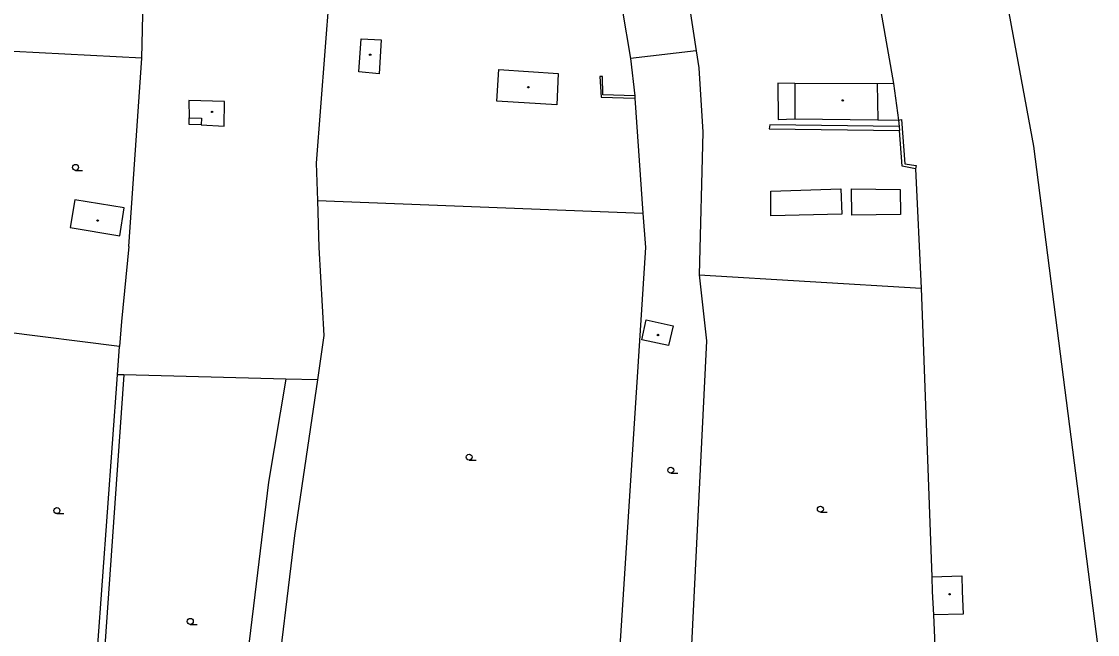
# Model space of a CAD drawing. Extents: x -600309 to -598967, y -1161267 to -1160292.
# Drawn here: x -599727.7 to -599592.6, y -1161142.9 to -1161065.9 of the extents above; entities that cross this region are included whole.
import ezdxf

# ---------------------------------------------------------------- set-up
doc = ezdxf.new("R2010")
doc.units = 0
for name, color, linetype in [('Level 36', 7, 'Continuous'), ('Level 39', 7, 'Continuous'), ('Level 51', 7, 'Continuous'), ('Level 52', 7, 'Continuous'), ('Level 54', 7, 'Continuous')]:
    doc.layers.add(name, color=color, linetype=linetype)

msp = doc.modelspace()

# ---------------------------------------------------------------- linework, layer by layer
at = {"layer": 'Level 36'}
for p, q in [((-599720.94, -1161084.5949), (-599720.065, -1161084.5949)), ((-599671.5, -1161120.975), (-599670.625, -1161120.975)), ((-599646.17, -1161122.615), (-599645.295, -1161122.615)), ((-599723.28, -1161127.695), (-599722.405, -1161127.695)), ((-599627.38, -1161127.515), (-599626.505, -1161127.515)), ((-599706.53, -1161141.5949), (-599705.655, -1161141.5949))]:
    msp.add_line(p, q, dxfattribs=at)
for centre in [(-599720.9401, -1161084.2198), (-599671.5001, -1161120.5999), (-599646.1701, -1161122.2399), (-599723.2801, -1161127.3199), (-599627.3801, -1161127.1399), (-599706.5301, -1161141.2198)]:
    msp.add_circle(centre, 0.375, dxfattribs=at)
at = {"layer": 'Level 39'}
for centre, radius in [((-599683.93, -1161070.08), 0.09), ((-599683.93, -1161070.08), 0.0398), ((-599664.06, -1161074.15), 0.09), ((-599664.06, -1161074.15), 0.0398), ((-599624.56, -1161075.82), 0.09), ((-599624.56, -1161075.82), 0.0398), ((-599703.79, -1161077.26), 0.09), ((-599703.79, -1161077.26), 0.0398), ((-599718.1599, -1161090.9), 0.09), ((-599718.1599, -1161090.9), 0.0398), ((-599647.78, -1161105.27), 0.09), ((-599647.78, -1161105.27), 0.0398), ((-599611.15, -1161137.82), 0.09), ((-599611.15, -1161137.82), 0.0398)]:
    msp.add_circle(centre, radius, dxfattribs=at)
at = {"layer": 'Level 51'}
for points in [[(-599619.23, -1160980.84), (-599600.59, -1161081.57)], [(-599633.85, -1160984.67), (-599618.19, -1161073.67)], [(-599655.69, -1160986.26), (-599643, -1161069.58)], [(-599712.62, -1161070.51), (-599711.82, -1161036.07)], [(-599654.37, -1161051.92), (-599651.23, -1161070.54)], [(-599688.53, -1161055.51), (-599690.71, -1161083.7)], [(-599712.62, -1161070.51), (-599728.7199, -1161069.69)], [(-599643, -1161069.58), (-599651.23, -1161070.54)], [(-599643, -1161069.58), (-599642.65, -1161071.73)], [(-599714.26, -1161094.1599), (-599712.62, -1161070.51)], [(-599651.23, -1161070.54), (-599650.7, -1161075.24)], [(-599642.65, -1161071.73), (-599642.1599, -1161079.78)], [(-599618.19, -1161073.67), (-599617.57, -1161078.3)], [(-599650.7, -1161075.24), (-599650.68, -1161075.55)], [(-599650.68, -1161075.55), (-599649.68, -1161089.96)], [(-599706.68, -1161078.83), (-599706.67, -1161078.01)], [(-599617.57, -1161078.3), (-599617.49, -1161079.1)], [(-599705.1599, -1161078.88), (-599706.68, -1161078.83)], [(-599617.49, -1161079.1), (-599617.45, -1161079.6)], [(-599617.1, -1161084.07), (-599617.45, -1161079.6)], [(-599642.1599, -1161079.78), (-599642.61, -1161097.71)], [(-599600.59, -1161081.57), (-599592.57, -1161144.14)], [(-599690.71, -1161083.7), (-599690.54, -1161088.37)], [(-599615.4099, -1161084.4099), (-599617.1, -1161084.07)], [(-599615.4099, -1161084.4099), (-599614.7, -1161099.38)], [(-599690.54, -1161088.37), (-599649.68, -1161089.96)], [(-599690.54, -1161088.37), (-599690.37, -1161094.28)], [(-599649.68, -1161089.96), (-599649.35, -1161094.29)], [(-599714.26, -1161094.1599), (-599715.1599, -1161103.56)], [(-599690.37, -1161094.28), (-599689.77, -1161105.35)], [(-599649.35, -1161094.29), (-599653.75, -1161162.54)], [(-599642.61, -1161097.71), (-599641.67, -1161105.99)], [(-599642.61, -1161097.71), (-599614.7, -1161099.38)], [(-599614.7, -1161099.38), (-599613.36, -1161135.63)], [(-599715.1599, -1161103.56), (-599715.42, -1161106.73)], [(-599715.42, -1161106.73), (-599730.04, -1161104.87)], [(-599689.77, -1161105.35), (-599690.54, -1161110.9)], [(-599641.67, -1161105.99), (-599644.06, -1161154.35)], [(-599715.65, -1161110.27), (-599715.42, -1161106.73)], [(-599718.2, -1161144.75), (-599715.65, -1161110.27)], [(-599714.89, -1161110.26), (-599715.65, -1161110.27)], [(-599694.53, -1161110.82), (-599714.89, -1161110.26)], [(-599694.53, -1161110.82), (-599696.7199, -1161123.76)], [(-599690.54, -1161110.9), (-599694.53, -1161110.82)], [(-599690.54, -1161110.9), (-599693.43, -1161130.46)], [(-599696.7199, -1161123.76), (-599703.27, -1161177.9)], [(-599693.43, -1161130.46), (-599695.9699, -1161151.52)], [(-599613.17, -1161140.4), (-599612.7199, -1161151.06)]]:
    msp.add_lwpolyline(points, dxfattribs=at)
at = {"layer": 'Level 52'}
for points in [[(-599685.36, -1161072.2199), (-599685.05, -1161068.07)], [(-599685.05, -1161068.07), (-599682.55, -1161068.2199)], [(-599682.55, -1161068.2199), (-599682.81, -1161072.48)], [(-599682.81, -1161072.48), (-599685.36, -1161072.2199)], [(-599668.01, -1161075.89), (-599667.77, -1161071.92)], [(-599667.77, -1161071.92), (-599660.3, -1161072.45)], [(-599660.3, -1161072.45), (-599660.49, -1161076.37)], [(-599630.59, -1161073.69), (-599630.6, -1161078.14)], [(-599620.23, -1161073.7199), (-599630.59, -1161073.69)], [(-599620.23, -1161073.7199), (-599620.17, -1161078.26)], [(-599706.7, -1161075.84), (-599706.67, -1161078.01)], [(-599702.2199, -1161075.96), (-599706.7, -1161075.84)], [(-599702.28, -1161079.05), (-599702.2199, -1161075.96)], [(-599660.49, -1161076.37), (-599668.01, -1161075.89)], [(-599706.67, -1161078.01), (-599705.11, -1161078.04)], [(-599705.11, -1161078.04), (-599705.1599, -1161078.88)], [(-599630.6, -1161078.14), (-599620.17, -1161078.26)], [(-599705.1599, -1161078.88), (-599702.28, -1161079.05)], [(-599721.04, -1161088.28), (-599721.63, -1161091.75)], [(-599714.83, -1161089.31), (-599721.04, -1161088.28)], [(-599715.38, -1161092.82), (-599714.83, -1161089.31)], [(-599721.63, -1161091.75), (-599715.38, -1161092.82)], [(-599649.79, -1161105.87), (-599649.25, -1161103.37)], [(-599649.25, -1161103.37), (-599645.88, -1161104.1)], [(-599645.88, -1161104.1), (-599646.46, -1161106.59)], [(-599646.46, -1161106.59), (-599649.79, -1161105.87)], [(-599613.36, -1161135.63), (-599609.59, -1161135.52)], [(-599613.36, -1161135.63), (-599613.34, -1161137.4699)], [(-599609.59, -1161135.52), (-599609.56, -1161137.45)], [(-599613.34, -1161137.4699), (-599613.17, -1161140.4)], [(-599609.56, -1161137.45), (-599609.44, -1161140.32)], [(-599609.44, -1161140.32), (-599613.17, -1161140.4)]]:
    msp.add_lwpolyline(points, dxfattribs=at)
at = {"layer": 'Level 54'}
for points in [[(-599654.74, -1161072.79), (-599655.08, -1161072.8)], [(-599655.08, -1161072.8), (-599654.92, -1161075.42)], [(-599654.69, -1161075.12), (-599654.74, -1161072.79)], [(-599630.59, -1161073.69), (-599632.74, -1161073.6599)], [(-599632.74, -1161073.6599), (-599632.6599, -1161078.21)], [(-599618.19, -1161073.67), (-599620.23, -1161073.7199)], [(-599654.92, -1161075.42), (-599650.68, -1161075.55)], [(-599650.7, -1161075.24), (-599654.69, -1161075.12)], [(-599632.6599, -1161078.21), (-599630.6, -1161078.14)], [(-599620.17, -1161078.26), (-599617.57, -1161078.3)], [(-599617.57, -1161078.3), (-599617.18, -1161078.21)], [(-599617.18, -1161078.21), (-599616.78, -1161083.78)], [(-599633.7199, -1161078.87), (-599633.8, -1161079.36)], [(-599633.8, -1161079.36), (-599617.45, -1161079.6)], [(-599617.49, -1161079.1), (-599633.7199, -1161078.87)], [(-599616.78, -1161083.78), (-599615.33, -1161084)], [(-599615.33, -1161084), (-599615.4099, -1161084.4099)], [(-599633.61, -1161087.19), (-599624.79, -1161086.92)], [(-599633.61, -1161090.31), (-599633.61, -1161087.19)], [(-599624.79, -1161086.92), (-599624.68, -1161090.11)], [(-599623.42, -1161090.2), (-599623.48, -1161086.93)], [(-599623.48, -1161086.93), (-599617.36, -1161086.98)], [(-599617.36, -1161086.98), (-599617.32, -1161090.15)], [(-599624.68, -1161090.11), (-599633.61, -1161090.31)], [(-599617.32, -1161090.15), (-599623.42, -1161090.2)], [(-599714.89, -1161110.26), (-599718.55, -1161162.81)]]:
    msp.add_lwpolyline(points, dxfattribs=at)

doc.saveas('drawing.dxf')
